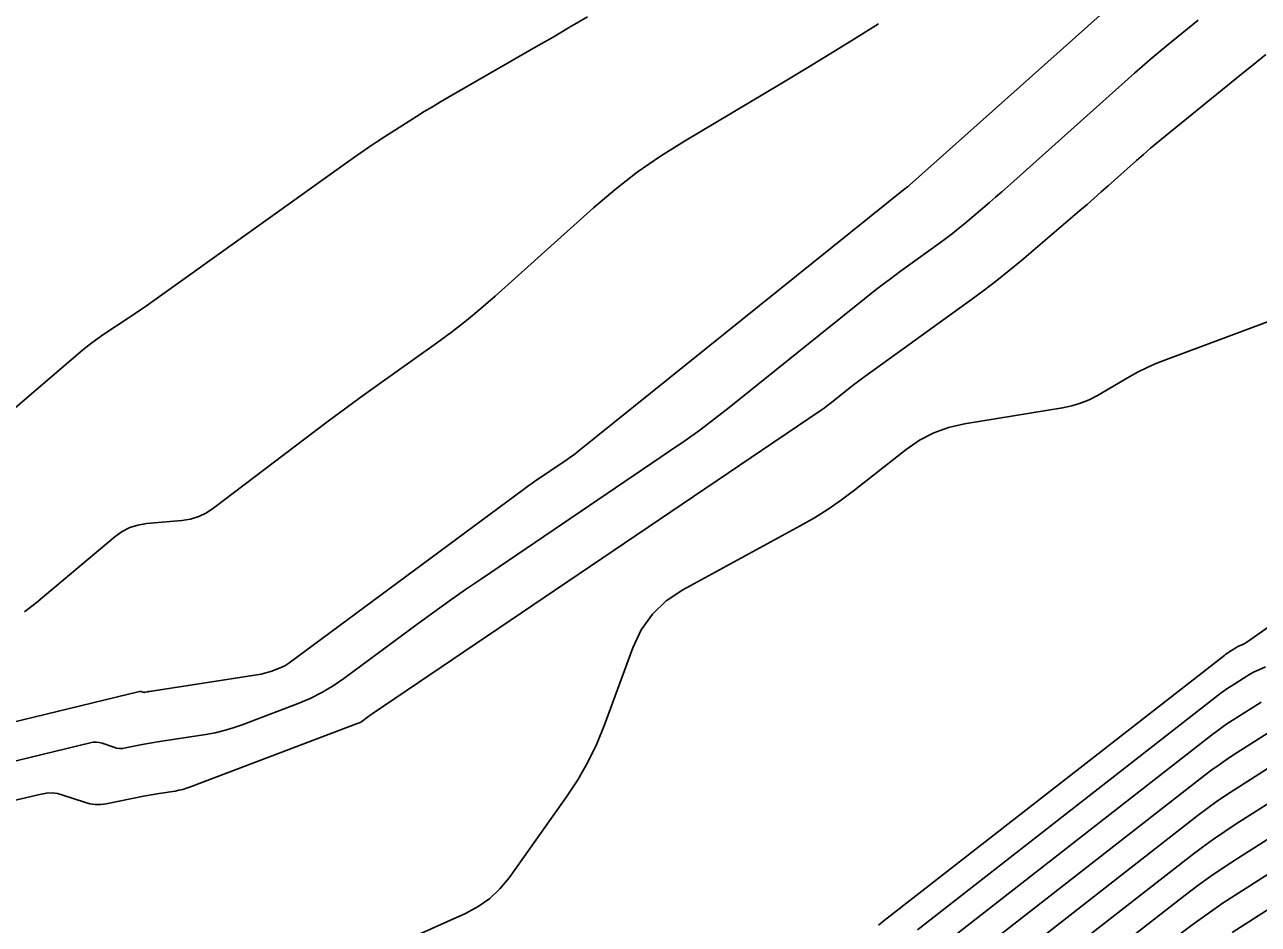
# Model space of a CAD drawing. Extents: x 1768942 to 1774819, y 723037 to 732099.
# Drawn here: x 1770301 to 1770364.5, y 726406.3 to 726452.6 of the extents above; entities that cross this region are included whole.
import ezdxf

# ---------------------------------------------------------------- set-up
doc = ezdxf.new("R2010")
doc.units = 0
doc.layers.add('R_Contours', color=7, linetype='Continuous')

msp = doc.modelspace()

# ---------------------------------------------------------------- linework, layer by layer
at = {"layer": 'R_Contours'}
for points in [[(1770358.598, 726455.116), (1770346.575, 726444.359), (1770346.557, 726444.343), (1770346.538, 726444.327), (1770346.502, 726444.296), (1770346.492, 726444.288), (1770346.483, 726444.28), (1770346.473, 726444.273), (1770346.463, 726444.266), (1770346.403, 726444.222), (1770346.39, 726444.213), (1770346.377, 726444.203), (1770346.364, 726444.193), (1770346.351, 726444.183), (1770329.474, 726430.62), (1770329.344, 726430.518), (1770329.211, 726430.418), (1770329.077, 726430.321), (1770328.941, 726430.227), (1770327.253, 726429.083), (1770327.109, 726428.985), (1770326.967, 726428.885), (1770326.825, 726428.784), (1770326.685, 726428.681), (1770314.604, 726419.733), (1770314.498, 726419.659), (1770314.387, 726419.594), (1770314.272, 726419.536), (1770314.153, 726419.486), (1770313.668, 726419.302), (1770313.545, 726419.259), (1770313.422, 726419.222), (1770313.296, 726419.193), (1770313.169, 726419.169), (1770307.43, 726418.273), (1770307.4, 726418.269), (1770307.37, 726418.263), (1770307.341, 726418.258), (1770307.311, 726418.252), (1770307.181, 726418.226), (1770307.157, 726418.223), (1770307.134, 726418.223), (1770307.112, 726418.226), (1770307.089, 726418.232), (1770306.999, 726418.263), (1770306.976, 726418.269), (1770306.953, 726418.271), (1770306.93, 726418.271), (1770306.907, 726418.267), (1770297.219, 726415.922)], [(1770297.09, 726429.957), (1770303.868, 726435.763), (1770304.158, 726436.004), (1770304.456, 726436.236), (1770304.76, 726436.459), (1770305.071, 726436.673), (1770306.33, 726437.509), (1770306.643, 726437.719), (1770306.955, 726437.932), (1770307.265, 726438.148), (1770307.574, 726438.366), (1770317.928, 726445.763), (1770318.324, 726446.043), (1770318.724, 726446.316), (1770319.127, 726446.585), (1770319.534, 726446.848), (1770321.17, 726447.891), (1770321.58, 726448.149), (1770321.994, 726448.402), (1770322.41, 726448.651), (1770322.828, 726448.895), (1770327.321, 726451.48), (1770328.209, 726451.993), (1770329.095, 726452.509), (1770329.979, 726453.028)], [(1770299.469, 726414.438), (1770304.378, 726415.626), (1770304.531, 726415.652), (1770304.683, 726415.656), (1770304.834, 726415.638), (1770304.984, 726415.598), (1770305.581, 726415.395), (1770305.731, 726415.355), (1770305.883, 726415.335), (1770306.035, 726415.335), (1770306.189, 726415.356), (1770307.053, 726415.529), (1770307.248, 726415.567), (1770307.444, 726415.603), (1770307.641, 726415.637), (1770307.838, 726415.668), (1770310.325, 726416.057), (1770310.802, 726416.144), (1770311.273, 726416.255), (1770311.737, 726416.391), (1770312.194, 726416.552), (1770315.085, 726417.65), (1770315.707, 726417.911), (1770316.307, 726418.212), (1770316.885, 726418.555), (1770317.44, 726418.937), (1770321.266, 726421.771), (1770322.072, 726422.362), (1770322.884, 726422.944), (1770323.702, 726423.517), (1770324.526, 726424.081), (1770334.215, 726430.643), (1770334.997, 726431.184), (1770335.768, 726431.741), (1770336.526, 726432.313), (1770337.274, 726432.901), (1770344.247, 726438.505), (1770344.689, 726438.856), (1770345.135, 726439.2), (1770345.586, 726439.539), (1770346.041, 726439.871), (1770348.11, 726441.363), (1770348.445, 726441.61), (1770348.775, 726441.863), (1770349.099, 726442.123), (1770349.419, 726442.39), (1770350.685, 726443.472), (1770351.001, 726443.743), (1770351.315, 726444.016), (1770351.628, 726444.291), (1770351.939, 726444.568), (1770358.152, 726450.127), (1770358.553, 726450.481), (1770358.958, 726450.831), (1770359.367, 726451.176), (1770359.781, 726451.516), (1770361.442, 726452.865)], [(1770344.966, 726452.667), (1770343.73, 726451.892), (1770342.488, 726451.125), (1770341.242, 726450.366), (1770339.99, 726449.616), (1770334.973, 726446.632), (1770333.74, 726445.857), (1770332.549, 726445.025), (1770331.4, 726444.135), (1770330.293, 726443.189), (1770325.222, 726438.632), (1770324.492, 726437.995), (1770323.745, 726437.378), (1770322.981, 726436.783), (1770322.199, 726436.21), (1770319.04, 726433.958), (1770318.252, 726433.392), (1770317.469, 726432.82), (1770316.69, 726432.242), (1770315.916, 726431.658), (1770310.741, 726427.723), (1770310.364, 726427.475), (1770309.965, 726427.286), (1770309.543, 726427.156), (1770309.098, 726427.085), (1770307.271, 726426.919), (1770306.828, 726426.846), (1770306.411, 726426.71), (1770306.02, 726426.51), (1770305.655, 726426.247), (1770301.582, 726422.832), (1770300.981, 726422.378)], [(1770300.308, 726412.612), (1770301.85, 726412.985), (1770302.132, 726413.033), (1770302.413, 726413.041), (1770302.692, 726413.008), (1770302.969, 726412.934), (1770304.074, 726412.559), (1770304.351, 726412.484), (1770304.631, 726412.447), (1770304.913, 726412.447), (1770305.198, 726412.485), (1770307.113, 726412.869), (1770307.315, 726412.908), (1770307.518, 726412.945), (1770307.721, 726412.98), (1770307.924, 726413.013), (1770308.739, 726413.14), (1770308.941, 726413.177), (1770309.14, 726413.225), (1770309.337, 726413.282), (1770309.531, 726413.35), (1770318.17, 726416.632), (1770318.238, 726416.66), (1770318.303, 726416.693), (1770318.365, 726416.73), (1770318.425, 726416.771), (1770318.661, 726416.946), (1770318.721, 726416.989), (1770318.78, 726417.032), (1770318.84, 726417.074), (1770318.901, 726417.116), (1770341.965, 726432.735), (1770342.164, 726432.873), (1770342.36, 726433.015), (1770342.553, 726433.16), (1770342.744, 726433.31), (1770343.499, 726433.917), (1770343.688, 726434.067), (1770343.88, 726434.215), (1770344.074, 726434.361), (1770344.269, 726434.504), (1770349.756, 726438.46), (1770350.417, 726438.946), (1770351.067, 726439.446), (1770351.707, 726439.959), (1770352.336, 726440.485), (1770355.341, 726443.052), (1770355.71, 726443.368), (1770356.076, 726443.687), (1770356.441, 726444.007), (1770356.803, 726444.33), (1770358.251, 726445.625), (1770358.614, 726445.946), (1770358.982, 726446.263), (1770359.353, 726446.576), (1770359.728, 726446.884), (1770362.936, 726449.491), (1770363.597, 726450.027), (1770364.258, 726450.562), (1770364.92, 726451.097)], [(1770367.024, 726438.07), (1770359.665, 726435.327), (1770359.216, 726435.149), (1770358.775, 726434.952), (1770358.343, 726434.736), (1770357.921, 726434.501), (1770356.247, 726433.526), (1770355.821, 726433.303), (1770355.38, 726433.121), (1770354.924, 726432.981), (1770354.454, 726432.882), (1770349.395, 726432.057), (1770348.582, 726431.872), (1770347.813, 726431.592), (1770347.085, 726431.214), (1770346.4, 726430.74), (1770343.746, 726428.651), (1770343.072, 726428.144), (1770342.379, 726427.666), (1770341.667, 726427.218), (1770340.935, 726426.799), (1770334.898, 726423.51), (1770334.04, 726422.944), (1770333.324, 726422.256), (1770332.749, 726421.446), (1770332.314, 726420.515), (1770330.859, 726416.547), (1770330.464, 726415.571), (1770330.007, 726414.628), (1770329.488, 726413.718), (1770328.906, 726412.84), (1770325.941, 726408.673), (1770325.475, 726408.1), (1770324.947, 726407.603), (1770324.357, 726407.181), (1770323.705, 726406.835), (1770320.971, 726405.604)], [(1770378.315, 726430.895), (1770363.946, 726420.813), (1770363.902, 726420.784), (1770363.856, 726420.757), (1770363.809, 726420.732), (1770363.761, 726420.71), (1770363.566, 726420.625), (1770363.518, 726420.603), (1770363.47, 726420.579), (1770363.424, 726420.554), (1770363.379, 726420.526), (1770363.061, 726420.324), (1770362.994, 726420.28), (1770362.928, 726420.235), (1770362.863, 726420.187), (1770362.799, 726420.139), (1770345.268, 726406.46), (1770345.167, 726406.383), (1770345.065, 726406.308), (1770344.962, 726406.235)], [(1770346.973, 726405.993), (1770362.459, 726418.077), (1770362.622, 726418.201), (1770362.788, 726418.32), (1770362.956, 726418.436), (1770363.127, 726418.548), (1770363.934, 726419.062), (1770364.05, 726419.133), (1770364.168, 726419.198), (1770364.288, 726419.259), (1770364.411, 726419.315), (1770364.909, 726419.531)], [(1770348.678, 726405.527), (1770362.119, 726416.014), (1770362.381, 726416.214), (1770362.647, 726416.406), (1770362.918, 726416.593), (1770363.193, 726416.772), (1770364.49, 726417.598), (1770364.676, 726417.711)], [(1770365.046, 726416.135), (1770363.259, 726414.997), (1770362.879, 726414.749), (1770362.507, 726414.492), (1770362.14, 726414.227), (1770361.779, 726413.952), (1770350.383, 726405.06)], [(1770352.087, 726404.593), (1770361.44, 726411.89), (1770361.899, 726412.24), (1770362.366, 726412.578), (1770362.841, 726412.905), (1770363.324, 726413.221), (1770365.602, 726414.671)], [(1770366.158, 726413.207), (1770363.39, 726411.445), (1770362.803, 726411.061), (1770362.226, 726410.664), (1770361.658, 726410.253), (1770361.1, 726409.828), (1770353.792, 726404.126)], [(1770366.714, 726411.743), (1770363.456, 726409.669), (1770362.765, 726409.217), (1770362.085, 726408.75), (1770361.417, 726408.266), (1770360.76, 726407.766), (1770355.497, 726403.66)], [(1770360.42, 726405.704), (1770361.176, 726406.279), (1770361.945, 726406.836), (1770362.726, 726407.374), (1770363.521, 726407.893), (1770367.27, 726410.279)], [(1770363.177, 726405.856), (1770367.825, 726408.816)]]:
    msp.add_lwpolyline(points, dxfattribs=at)

doc.saveas('drawing.dxf')
